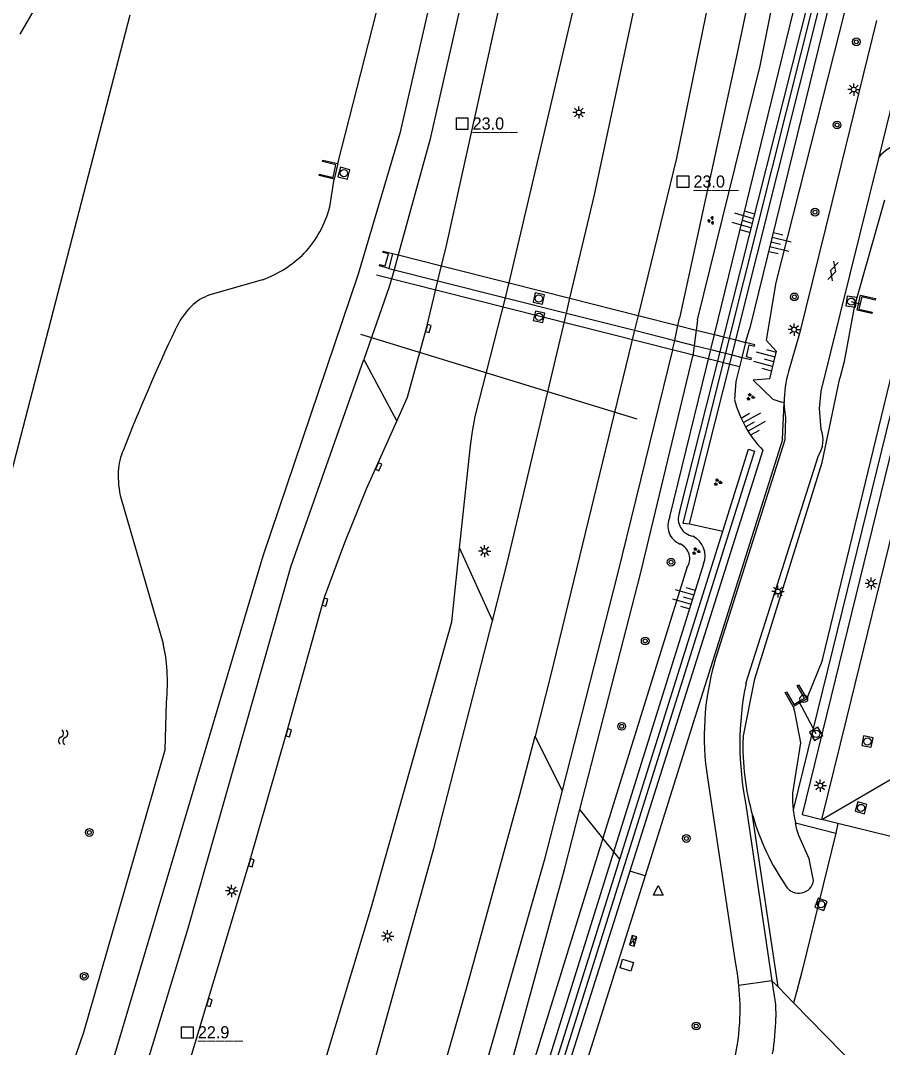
# Model space of a CAD drawing. Extents: x 125000 to 129004, y 397500 to 399008.
# Drawn here: x 126006.6 to 126095.6, y 398005.2 to 398111.2 of the extents above; entities that cross this region are included whole.
import ezdxf

# ---------------------------------------------------------------- set-up
doc = ezdxf.new("R2010")
doc.units = 0
for name, color, linetype in [('gg-afsc-geluidsscherm', 7, 'Continuous'), ('gg-afsc-muur', 7, 'Continuous'), ('gg-knt-BGT kruinlijn', 7, 'Continuous'), ('gg-knt-bovenkant onderkant talud', 7, 'Continuous'), ('gg-knt-verharding', 7, 'Continuous'), ('gg-kntw-bovenkant insteek waterloop', 7, 'Continuous'), ('gg-kntw-greppel-droge sloot', 7, 'Continuous'), ('gg-kwrk-duiker nz buis', 7, 'Continuous'), ('gg-kwrk-faunavoorziening', 7, 'Continuous'), ('gg-kwrk-luik', 7, 'Continuous'), ('gg-kwrk-uitstroombak niveau min 01', 7, 'Continuous'), ('gt-anno-nummer hm paal', 7, 'Continuous'), ('gt-grn-groengrens', 7, 'Continuous'), ('gt-grn-weggrens', 7, 'Continuous'), ('gt-symb-boom', 7, 'Continuous'), ('gt-symb-elektrakast', 7, 'Continuous'), ('gt-symb-gesloten verharding', 7, 'Continuous'), ('gt-symb-groenvak', 7, 'Continuous'), ('gt-symb-hm paal', 7, 'Continuous'), ('gt-symb-hoogtemerk', 7, 'Continuous'), ('gt-symb-kolk', 7, 'Continuous'), ('gt-symb-lichtmast', 7, 'Continuous'), ('gt-symb-rioolschacht', 7, 'Continuous'), ('gt-symb-talud symbool', 7, 'Continuous'), ('gt-symb-waterafsluiter', 7, 'Continuous'), ('gt-symb-watersymbool', 7, 'Continuous'), ('gx-grn-maaiveld', 7, 'Continuous')]:
    doc.layers.add(name, color=color, linetype=linetype)

# ---------------------------------------------------------------- blocks, each defined once
blk = doc.blocks.new('gt0-RS')
at = {"layer": 'gt-symb-rioolschacht'}
blk.add_lwpolyline([(-0.5, -0.5), (0.5, -0.5), (0.5, 0.5), (-0.5, 0.5)], close=True, dxfattribs=at)
blk.add_circle((0, 0), 0.375, dxfattribs=at)
blk = doc.blocks.new('gt0-LMAST')
at = {"layer": 'gt-symb-lichtmast'}
for p, q in [((-0.18, 0.17), (-0.45, 0.44)), ((-0.01, 0.25), (-0.01, 0.62)), ((0.17, 0.17), (0.44, 0.44)), ((-0.26, 0), (-0.63, 0)), ((-0.18, -0.18), (-0.45, -0.45)), ((-0.01, -0.25), (-0.01, -0.63)), ((0.44, -0.45), (0.17, -0.18)), ((0.24, 0), (0.62, 0))]:
    blk.add_line(p, q, dxfattribs=at)
blk.add_circle((-0.01, 0), 0.25, dxfattribs=at)
blk = doc.blocks.new('gt0-HMERK')
at = {"layer": 'gt-symb-hoogtemerk'}
blk.add_circle((0, 0), 0.4, dxfattribs=at)
blk.add_text('N.A.P', height=0.2, dxfattribs=at).set_placement((-0.35, -0.1))
blk = doc.blocks.new('gt0-BOOM')
at = {"layer": 'gt-symb-boom'}
for radius in [0.4, 0.2]:
    blk.add_circle((0, 0), radius, dxfattribs=at)
blk = doc.blocks.new('gt0-GESVH1')
at = {"layer": 'gt-symb-gesloten verharding'}
for p, q in [((-0.99, -0.26), (0.01, 0.24)), ((0.01, -0.26), (-0.99, 0.24)), ((0.01, 0.24), (1.01, -0.26)), ((1.01, 0.24), (0.01, -0.26))]:
    blk.add_line(p, q, dxfattribs=at)
blk = doc.blocks.new('gt0-GRVAK')
at = {"layer": 'gt-symb-groenvak'}
for p, q in [((-0.11, 0.19), (-0.23, 0.24)), ((-0.18, 0.15), (0.09, 0.15)), ((-0.09, 0.21), (-0.16, 0.32)), ((-0.05, 0.21), (-0.05, 0.39)), ((0, 0.21), (0.06, 0.32)), ((0.01, 0.19), (0.13, 0.24)), ((0.26, -0.05), (0.2, 0.06)), ((0.3, -0.05), (0.3, 0.13)), ((0.35, -0.05), (0.41, 0.06)), ((-0.24, -0.23), (-0.36, -0.18)), ((-0.32, -0.26), (-0.05, -0.26)), ((-0.23, -0.21), (-0.29, -0.09)), ((-0.18, -0.2), (-0.18, -0.02)), ((-0.14, -0.21), (-0.07, -0.09)), ((-0.12, -0.23), (0, -0.18)), ((0.24, -0.07), (0.12, -0.02)), ((0.17, -0.11), (0.44, -0.11)), ((0.37, -0.07), (0.49, -0.02))]:
    blk.add_line(p, q, dxfattribs=at)
blk = doc.blocks.new('gt0-TALUD_1')
at = {"layer": 'gt-symb-talud symbool'}
for p, q in [((-1, -1), (-1, 0)), ((-0.5, -2), (-0.5, 0)), ((0, -1), (0, 0)), ((0.5, -2), (0.5, 0)), ((1, -1), (1, 0))]:
    blk.add_line(p, q, dxfattribs=at)
blk = doc.blocks.new('gt0-WAFSL')
at = {"layer": 'gt-symb-waterafsluiter'}
for p, q in [((-0.5, -0.33), (0, 0.67)), ((0, 0.67), (0.5, -0.33)), ((0.5, -0.33), (-0.5, -0.33))]:
    blk.add_line(p, q, dxfattribs=at)
blk = doc.blocks.new('gt0-HMpaal')
at = {"layer": 'gt-symb-hm paal'}
blk.add_lwpolyline([(-0.6, 0.6), (0.6, 0.6), (0.6, -0.6), (-0.6, -0.6)], close=True, dxfattribs=at)
blk = doc.blocks.new('gt0-KOLK')
at = {"layer": 'gt-symb-kolk'}
blk.add_lwpolyline([(0, 0), (0.37, 0), (0.37, 0.4), (-0.38, 0.4), (-0.38, 0), (0, 0)], dxfattribs=at)
blk = doc.blocks.new('gt0-EKAST')
at = {"layer": 'gt-symb-elektrakast'}
for p, q in [((-0.5, -0.25), (0.5, 0.25)), ((-0.5, 0.25), (0.5, -0.25))]:
    blk.add_line(p, q, dxfattribs=at)
blk.add_lwpolyline([(0.5, 0.25), (-0.5, 0.25), (-0.5, -0.25), (0.5, -0.25)], close=True, dxfattribs=at)
blk = doc.blocks.new('gt0-WA')
at = {"layer": 'gt-symb-watersymbool'}
for centre, start, end in [((-0.32, 0.02), 28.0725, 151.9275), ((0.43, 0.42), 208.0725, 331.9275), ((-0.32, -0.43), 28.0725, 151.9275), ((0.43, -0.03), 208.0725, 331.9275)]:
    blk.add_arc(centre, 0.425, start, end, dxfattribs=at)

msp = doc.modelspace()

# ---------------------------------------------------------------- linework, layer by layer
at = {"layer": 'gg-afsc-geluidsscherm'}
for p, q in [((126104.05, 398175), (126079.78, 398078.41)), ((126079.78, 398078.41), (126079.39, 398076.87)), ((126080.07, 398076.7), (126080.46, 398078.24)), ((126075.69, 398059.24), (126080.07, 398076.7)), ((126068.48, 398024.61), (126079.12, 398058.48))]:
    msp.add_line(p, q, dxfattribs=at)
for points in [[(126080.46, 398078.24), (126106.73, 398182.95), (126106.1, 398183.16), (126104.05, 398175)], [(126079.39, 398076.87), (126074.99, 398059.33), (126075.69, 398059.24)], [(126079.12, 398058.48), (126081.79, 398066.96), (126082.39, 398066.76), (126042.67, 397940.35), (126042.06, 397940.53), (126068.48, 398024.61)]]:
    msp.add_lwpolyline(points, dxfattribs=at)
at = {"layer": 'gg-afsc-muur'}
for p, q in [((126081.48, 398077.99), (126082, 398079.78)), ((126081.1, 398076.44), (126080.45, 398073.95)), ((126085.27, 398067.95), (126076.28, 398039.37))]:
    msp.add_line(p, q, dxfattribs=at)
at = {"layer": 'gg-knt-BGT kruinlijn'}
for p, q in [((126082, 398079.78), (126107.24, 398182.62)), ((126102.78, 398172.16), (126079.2, 398078.56)), ((126079.2, 398078.56), (126078.82, 398077.02)), ((126078.82, 398077.02), (126074.63, 398060.41)), ((126080.45, 398073.95), (126080.33, 398072.08)), ((126083.26, 398066.87), (126069.51, 398023.4)), ((126067.86, 398025.38), (126077.15, 398055.14)), ((126041.6, 397941.16), (126067.86, 398025.38))]:
    msp.add_line(p, q, dxfattribs=at)
msp.add_lwpolyline([(126069.51, 398023.4), (126043.18, 397940.11), (126043.05, 397939.95), (126042.9, 397939.83)], dxfattribs=at)
for centre, radius, start, end in [((126091.36, 398074.84), 11.36, 194.0915, 224.5728), ((126076.35, 398059.78), 1.83, 159.7921, 260.2227), ((126075.02, 398055.94), 2.27, 339.2958, 63.2364)]:
    msp.add_arc(centre, radius, start, end, dxfattribs=at)
at = {"layer": 'gg-knt-bovenkant onderkant talud'}
for p, q in [((126078.25, 398078.8), (126100.66, 398170.54)), ((126077.87, 398077.25), (126078.25, 398078.8)), ((126073.65, 398059.97), (126077.87, 398077.25)), ((126085.46, 398071.77), (126085.21, 398071.83)), ((126085.27, 398067.95), (126085.46, 398071.77)), ((126075.41, 398054.71), (126066.74, 398026.78)), ((126076.28, 398039.37), (126071.09, 398022.9)), ((126066.74, 398026.78), (126039.91, 397940.34))]:
    msp.add_line(p, q, dxfattribs=at)
for points in [[(126109.65, 398186.53), (126108.39, 398177.97), (126084.59, 398084.19), (126083.59, 398078.23), (126084.62, 398077.08), (126083.93, 398074.24), (126082.26, 398074.1), (126084.28, 398072.12), (126085.21, 398071.83)], [(126071.09, 398022.9), (126044.58, 397938.71), (126044.49, 397938.48)]]:
    msp.add_lwpolyline(points, dxfattribs=at)
for centre, radius, start, end in [((126075.47, 398059.05), 2.03, 153.3663, 248.4838), ((126074.06, 398055.66), 1.65, 325.0033, 66.3869)]:
    msp.add_arc(centre, radius, start, end, dxfattribs=at)
at = {"layer": 'gg-knt-verharding'}
for p, q in [((126091.91, 398039.18), (126106.03, 398096.82)), ((126049.7, 398084.36), (126050.01, 398085.66)), ((126050.01, 398085.66), (126050.07, 398085.9)), ((126056.68, 398082.6), (126057.01, 398083.89)), ((126057.01, 398083.89), (126057.06, 398084.14)), ((126062.98, 398081.01), (126063.34, 398082.55)), ((126070.39, 398080.78), (126070.01, 398079.24)), ((126081.51, 398042.78), (126089.01, 398066.32)), ((126089.34, 398028.71), (126091.91, 398039.18)), ((126081.51, 398030.24), (126084.19, 398012.07)), ((126091.01, 398028.3), (126089.34, 398028.71)), ((126100.86, 398025.86), (126091.01, 398028.3))]:
    msp.add_line(p, q, dxfattribs=at)
for points in [[(126063.34, 398082.55), (126065.87, 398093.23), (126073.68, 398129.88), (126080.39, 398164.88), (126083.87, 398185.76)], [(126091.75, 398185.81), (126080, 398124.69), (126074.33, 398097), (126070.39, 398080.78)], [(126057.06, 398084.14), (126066.51, 398124.48), (126072.89, 398155.05)], [(126050.07, 398085.9), (126050.58, 398088), (126061.64, 398137.94)], [(126094.99, 398111.23), (126090.39, 398092.43), (126087.05, 398078.91), (126085.92, 398074.97)], [(126089.27, 398068.99), (126089.11, 398071.15), (126089.26, 398072.97), (126095.25, 398097.11)], [(126103.9, 398096.93), (126087.31, 398029.22), (126089.34, 398028.71)], [(126045.45, 398069.84), (126046.56, 398072.33), (126048.52, 398079.46), (126049.7, 398084.36)], [(126051.94, 398056.75), (126053.06, 398067.31), (126053.27, 398068.8), (126053.56, 398070.34), (126056.68, 398082.6)], [(126055.34, 398049.24), (126056.9, 398055.32), (126062.98, 398081.01)], [(126070.01, 398079.24), (126061.34, 398043.54), (126059.73, 398037.32)], [(126078.27, 398044.93), (126085.56, 398067.97), (126085.63, 398070.24), (126085.52, 398071), (126085.46, 398071.77)], [(126000, 397924), (126022.94, 398000), (126030.25, 398024.3), (126034.11, 398037.73), (126037.98, 398051.69), (126040.08, 398057.32), (126042.34, 398062.88), (126045.45, 398069.84)], [(126013.49, 397922.18), (126042.86, 398019.69), (126051.13, 398049.14), (126051.94, 398056.75)], [(126018.31, 397920.66), (126042.12, 398000), (126049.3, 398025.74), (126055.34, 398049.24)], [(126024.95, 397917.67), (126044.42, 397982.46), (126052.73, 398011.52), (126058.16, 398031.3), (126059.73, 398037.32)], [(126077.55, 398033.02), (126080.38, 398014.03), (126080.57, 398013.03), (126080.72, 398012.03)], [(126084.19, 398012.07), (126084.56, 398009.61), (126084.58, 398008.27)]]:
    msp.add_lwpolyline(points, dxfattribs=at)
for centre, radius, start, end in [((126098.3, 398094.71), 3.89, 105.1049, 141.8867), ((126095.03, 398072.04), 9.57, 162.1856, 181.5944), ((126086.53, 398067.91), 2.94, 327.2343, 21.5229), ((126104.61, 398037.37), 27.41, 163.9871, 189.1328), ((126112.09, 398036.5), 31.21, 168.3957, 191.5585), ((126058.63, 398009.23), 22.27, 6.0374, 7.239), ((126057.8, 398009.1), 23.11, 356.6047, 6.1402), ((126060.05, 398008.48), 24.54, 350.6794, 359.5034), ((126057.72, 398009.1), 23.19, 332.9732, 356.6107)]:
    msp.add_arc(centre, radius, start, end, dxfattribs=at)
at = {"layer": 'gg-kntw-bovenkant insteek waterloop'}
for p, q in [((126039.36, 398096.46), (126052.15, 398146.4)), ((126038.53, 398091.98), (126039.01, 398094.83)), ((126031.59, 398084.44), (126026.16, 398082.89)), ((126017.01, 398061.83), (126021.33, 398046.89)), ((126021.56, 398035.9), (126021.67, 398040.81))]:
    msp.add_line(p, q, dxfattribs=at)
for points in [[(126000.99, 398046.7), (126001.35, 398047.97), (126017.94, 398111.83)], [(125985.55, 397927.19), (125989.7, 397936.65), (126000, 397968.55), (126013.14, 398006.77), (126021.56, 398035.9)]]:
    msp.add_lwpolyline(points, dxfattribs=at)
for centre, radius, start, end in [((126027.89, 398094.69), 10.98, 316.9519, 345.7047), ((126027.13, 398096.18), 12.56, 290.7693, 314.3511), ((126027.87, 398077.96), 5.22, 109.1752, 134.0131), ((126030.41, 398075.67), 8.63, 135.5367, 155.1125), ((126223.84, 397985.12), 222.21, 154.9224, 158.404), ((126023.5, 398064.25), 6.81, 157.0691, 176.4355), ((126026.28, 398064.25), 9.59, 177.4179, 194.6043), ((126008.06, 398043.51), 13.69, 2.4527, 14.2732), ((126002.12, 398042.89), 19.66, 353.9097, 3.5141)]:
    msp.add_arc(centre, radius, start, end, dxfattribs=at)
at = {"layer": 'gg-kntw-greppel-droge sloot'}
for p, q in [((126089.41, 398045.22), (126100.57, 398091.33)), ((126045.6, 398087.03), (126045.18, 398085.49)), ((126074.49, 398079.75), (126074.65, 398080.48)), ((126076.52, 398080.33), (126076.38, 398079.27)), ((126074.15, 398078.19), (126074.49, 398079.75)), ((126076.38, 398079.27), (126076.17, 398077.68)), ((126073.93, 398077.21), (126074.15, 398078.19)), ((126076.17, 398077.68), (126076.02, 398076.58))]:
    msp.add_line(p, q, dxfattribs=at)
for points in [[(126076.52, 398080.33), (126082.98, 398106.55), (126093.13, 398157.22), (126095.4, 398171.62), (126093.26, 398171.91), (126090.64, 398157.83), (126085.99, 398133.62), (126080.5, 398107.38), (126074.65, 398080.48)], [(126050.88, 398121.79), (126045.77, 398099.57), (126041.47, 398085.03), (126031.64, 398055.9), (126015.02, 398000), (126004.9, 397966.13), (126000, 397950.62)], [(126054, 398121.46), (126048.86, 398098.86), (126045.6, 398087.03)], [(126095.81, 398092.68), (126092.67, 398081.63), (126091.65, 398076.03), (126091.22, 398074.28)], [(126045.18, 398085.49), (126044.69, 398083.74), (126042.06, 398076.23)], [(126073.93, 398077.21), (126068.24, 398054.1), (126062.52, 398031.73)], [(126000, 397940.55), (126007.97, 397965.06), (126023.93, 398017.49), (126034.57, 398054.92), (126042.06, 398076.23)], [(126064.36, 398029.76), (126070.67, 398054.23), (126076.02, 398076.58)], [(126081.21, 398037.19), (126082.41, 398043.25), (126089.37, 398065.59), (126091.22, 398074.28)], [(126089.41, 398045.22), (126087.87, 398041.4), (126087.78, 398041.19)], [(126086.37, 398040.38), (126086.52, 398039.88), (126087.15, 398036.64), (126086.32, 398031.45), (126086.33, 398030.58), (126086.4, 398029.71)], [(126062.52, 398031.73), (126060.67, 398024.5), (126053.23, 397998.46), (126045.25, 397970.96), (126036.59, 397942.48), (126027.9, 397912.41)], [(126029.16, 397910.16), (126039.06, 397941.86), (126047.5, 397970.07), (126055.94, 397998.49), (126062.76, 398023.57), (126064.36, 398029.76)], [(126086.4, 398029.71), (126086.5, 398029.03), (126086.62, 398028.36)], [(126088.49, 398022.43), (126088.05, 398024.65), (126086.97, 398027.06), (126086.78, 398027.7), (126086.62, 398028.36)]]:
    msp.add_lwpolyline(points, dxfattribs=at)
for centre, radius, start, end in [((126106.78, 398036.25), 25.59, 177.905, 196.1365), ((126106.77, 398036.24), 25.57, 196.1226, 214.3654), ((126086.96, 398022.64), 1.54, 212.5878, 352.1822)]:
    msp.add_arc(centre, radius, start, end, dxfattribs=at)
at = {"layer": 'gg-kwrk-duiker nz buis'}
for p, q in [((126080.84, 398075.46), (126043.38, 398084.95)), ((126092.38, 398082.2), (126093.24, 398081.98)), ((126041.72, 398078.83), (126070.26, 398070.09)), ((126088.76, 398037.56), (126086.97, 398040.93))]:
    msp.add_line(p, q, dxfattribs=at)
at = {"layer": 'gg-kwrk-faunavoorziening'}
for p, q in [((126045.02, 398087.17), (126045.6, 398087.03)), ((126045.6, 398087.03), (126050.07, 398085.9)), ((126044.63, 398085.63), (126045.18, 398085.49)), ((126045.18, 398085.49), (126049.7, 398084.36)), ((126050.07, 398085.9), (126057.06, 398084.14)), ((126049.7, 398084.36), (126056.68, 398082.6)), ((126057.06, 398084.14), (126063.34, 398082.55)), ((126056.68, 398082.6), (126062.98, 398081.01)), ((126063.34, 398082.55), (126070.39, 398080.78)), ((126062.98, 398081.01), (126070.01, 398079.24)), ((126070.39, 398080.78), (126074.49, 398079.75)), ((126070.01, 398079.24), (126074.15, 398078.19)), ((126074.49, 398079.75), (126076.38, 398079.27)), ((126076.38, 398079.27), (126078.25, 398078.8)), ((126074.15, 398078.19), (126076.17, 398077.68)), ((126078.25, 398078.8), (126079.2, 398078.56)), ((126079.2, 398078.56), (126079.78, 398078.41)), ((126079.78, 398078.41), (126080.46, 398078.24)), ((126080.46, 398078.24), (126081.48, 398077.99)), ((126076.17, 398077.68), (126077.87, 398077.25)), ((126077.87, 398077.25), (126078.82, 398077.02)), ((126078.82, 398077.02), (126079.39, 398076.87)), ((126079.39, 398076.87), (126080.07, 398076.7)), ((126080.07, 398076.7), (126081.1, 398076.44))]:
    msp.add_line(p, q, dxfattribs=at)
at = {"layer": 'gg-kwrk-luik'}
msp.add_lwpolyline([(126068.51, 398013.39), (126068.76, 398014.28), (126069.9, 398013.96), (126069.64, 398013.07), (126068.51, 398013.39)], dxfattribs=at)
at = {"layer": 'gg-kwrk-uitstroombak niveau min 01'}
for p, q in [((126039.36, 398096.46), (126039.01, 398094.83)), ((126045.02, 398087.17), (126044.63, 398085.63)), ((126081.48, 398077.99), (126081.1, 398076.44)), ((126086.37, 398040.38), (126087.78, 398041.19))]:
    msp.add_line(p, q, dxfattribs=at)
for points in [[(126039.01, 398094.83), (126037.43, 398095.22), (126037.47, 398095.37), (126038.9, 398095.02), (126039.18, 398096.34), (126037.78, 398096.67), (126037.81, 398096.81), (126039.36, 398096.46)], [(126044.63, 398085.63), (126043.68, 398085.88), (126043.71, 398086.02), (126044.25, 398085.88), (126044.6, 398087.12), (126044.04, 398087.27), (126044.07, 398087.42), (126045.02, 398087.17)], [(126092.99, 398081.32), (126093.35, 398082.87), (126094.88, 398082.51), (126094.84, 398082.36), (126093.46, 398082.69), (126093.17, 398081.43), (126094.55, 398081.11), (126094.52, 398080.96), (126092.99, 398081.32)], [(126081.1, 398076.44), (126082.05, 398076.21), (126082.09, 398076.35), (126081.55, 398076.49), (126081.83, 398077.74), (126082.39, 398077.6), (126082.43, 398077.75), (126081.48, 398077.99)], [(126086.37, 398040.38), (126085.56, 398041.82), (126085.69, 398041.9), (126086.45, 398040.59), (126087.57, 398041.24), (126086.81, 398042.55), (126086.94, 398042.62), (126087.78, 398041.19)]]:
    msp.add_lwpolyline(points, dxfattribs=at)
at = {"layer": 'gt-grn-groengrens'}
for p, q in [((126102.93, 398097.18), (126086.4, 398029.71)), ((126042.06, 398076.23), (126045.45, 398069.84)), ((126075.69, 398059.24), (126079.12, 398058.48)), ((126051.94, 398056.75), (126055.34, 398049.24)), ((126062.52, 398031.73), (126059.73, 398037.32)), ((126066.74, 398026.78), (126064.36, 398029.76)), ((126084.82, 398011.43), (126082.2, 398029.14)), ((126086.62, 398028.36), (126090.79, 398027.32)), ((126091.01, 398028.3), (126090.79, 398027.32)), ((126067.86, 398025.38), (126066.74, 398026.78)), ((126068.48, 398024.61), (126067.86, 398025.38)), ((126071.09, 398022.9), (126069.51, 398023.4)), ((126084.19, 398012.07), (126084.82, 398011.43)), ((126084.82, 398011.43), (126086.43, 398009.79)), ((126089.74, 398006.41), (126086.43, 398009.79)), ((126089.74, 398006.41), (126096.03, 398000))]:
    msp.add_line(p, q, dxfattribs=at)
msp.add_lwpolyline([(126090.79, 398027.32), (126087.31, 398013.11), (126086.74, 398010.89), (126086.43, 398009.79)], dxfattribs=at)
at = {"layer": 'gt-grn-weggrens'}
for p, q in [((126095.25, 398097.11), (126097.17, 398104.86)), ((126089.34, 398028.71), (126098.74, 398034.21)), ((126084.19, 398012.07), (126080.78, 398011.57))]:
    msp.add_line(p, q, dxfattribs=at)
at = {"layer": 'gx-grn-maaiveld'}
msp.add_line((126006.59, 398109.81), (126010.96, 398117.49), dxfattribs=at)

# ---------------------------------------------------------------- block references
at = {"layer": 'gt-symb-boom'}
for p in [(126092.9, 398109.03), (126090.92, 398100.45), (126088.64, 398091.44), (126086.51, 398082.69), (126073.78, 398055.29), (126071.11, 398047.16), (126068.68, 398038.34), (126013.71, 398027.38), (126075.36, 398026.76), (126013.19, 398012.53), (126076.37, 398007.39)]:
    msp.add_blockref('gt0-BOOM', p, dxfattribs=at)
at = {"layer": 'gt-symb-elektrakast', "rotation": -106.60494554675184}
msp.add_blockref('gt0-EKAST', (126069.87, 398016.19), dxfattribs=at)
at = {"layer": 'gt-symb-gesloten verharding', "rotation": 72.96046487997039}
msp.add_blockref('gt0-GESVH1', (126090.49, 398085.36), dxfattribs=at)
at = {"layer": 'gt-symb-groenvak', "rotation": 77.75714042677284}
msp.add_blockref('gt0-GRVAK', (126077.93, 398090.54), dxfattribs=at)
at = {"layer": 'gt-symb-groenvak'}
for p in [(126081.96, 398072.36), (126078.59, 398063.55), (126076.34, 398056.43)]:
    msp.add_blockref('gt0-GRVAK', p, dxfattribs=at)
at = {"layer": 'gt-symb-hm paal'}
for p in [(126052.21, 398100.58), (126075.01, 398094.59), (126023.84, 398006.72)]:
    msp.add_blockref('gt0-HMpaal', p, dxfattribs=at)
at = {"layer": 'gt-symb-hoogtemerk'}
msp.add_blockref('gt0-HMERK', (126087.48, 398041.19), dxfattribs=at)
at = {"layer": 'gt-symb-kolk'}
for p, rotation in [((126048.52, 398079.46), -105.3707254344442), ((126043.4, 398065.22), -114.15456065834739), ((126037.85, 398051.2), -105.55172489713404), ((126034.11, 398037.73), -106.07917237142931), ((126030.25, 398024.3), -106.67729393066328), ((126025.92, 398009.86), -106.8035480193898)]:
    msp.add_blockref('gt0-KOLK', p, dxfattribs=dict(at, rotation=rotation))
at = {"layer": 'gt-symb-lichtmast'}
for p in [(126092.65, 398104.1), (126064.27, 398101.73), (126086.49, 398079.31), (126054.54, 398056.44), (126094.44, 398053.1), (126084.82, 398052.26), (126089.19, 398032.22), (126028.42, 398021.34), (126044.52, 398016.68)]:
    msp.add_blockref('gt0-LMAST', p, dxfattribs=at)
at = {"layer": 'gt-symb-rioolschacht'}
for p, rotation in [((126040, 398095.46), 75.28268885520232), ((126060.13, 398082.52), -101.42232107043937), ((126092.38, 398082.2), 81.89420641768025), ((126060.15, 398080.63), -103.00750479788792), ((126088.76, 398037.56), 120.000727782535), ((126094.05, 398036.77), 169.04956573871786), ((126093.39, 398029.91), 74.156917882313), ((126089.26, 398019.96), -110.2726856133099)]:
    msp.add_blockref('gt0-RS', p, dxfattribs=dict(at, rotation=rotation))
at = {"layer": 'gt-symb-talud symbool'}
for p, xscale, yscale, rotation in [((126082.12, 398090.32), 1.0001249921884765, 1.0001249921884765, -106.07917237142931), ((126084.11, 398088.33), 0.9995048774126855, 0.9995048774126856, 76.28353067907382), ((126084.36, 398076.03), 1.0000569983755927, 1.000056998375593, -104.77272395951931), ((126081.5, 398069.27), 1.0001364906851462, 1.0001364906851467, 119.20484033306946), ((126075.99, 398051.45), 1.0001249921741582, 1.0001249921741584, -106.07917237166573)]:
    msp.add_blockref('gt0-TALUD_1', p, dxfattribs=dict(at, xscale=xscale, yscale=yscale, rotation=rotation))
at = {"layer": 'gt-symb-waterafsluiter'}
msp.add_blockref('gt0-WAFSL', (126072.46, 398021.24), dxfattribs=at)
at = {"layer": 'gt-symb-watersymbool', "rotation": 84.03296237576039}
msp.add_blockref('gt0-WA', (126011, 398037.16), dxfattribs=at)

# ---------------------------------------------------------------- texts
at = {"layer": 'gt-anno-nummer hm paal'}
for s, p in [('23.0', (126053.29, 398099.97)), ('23.0', (126076.09, 398093.98)), ('22.9', (126024.92, 398006.12))]:
    msp.add_text(s, height=1.25, dxfattribs=at).set_placement(p)
at = {"layer": 'gt-symb-hm paal'}
for p in [(126053.29, 398099.97), (126076.09, 398093.98), (126024.92, 398006.12)]:
    msp.add_text('_____', height=1.25, dxfattribs=at).set_placement(p)

doc.saveas('drawing.dxf')
